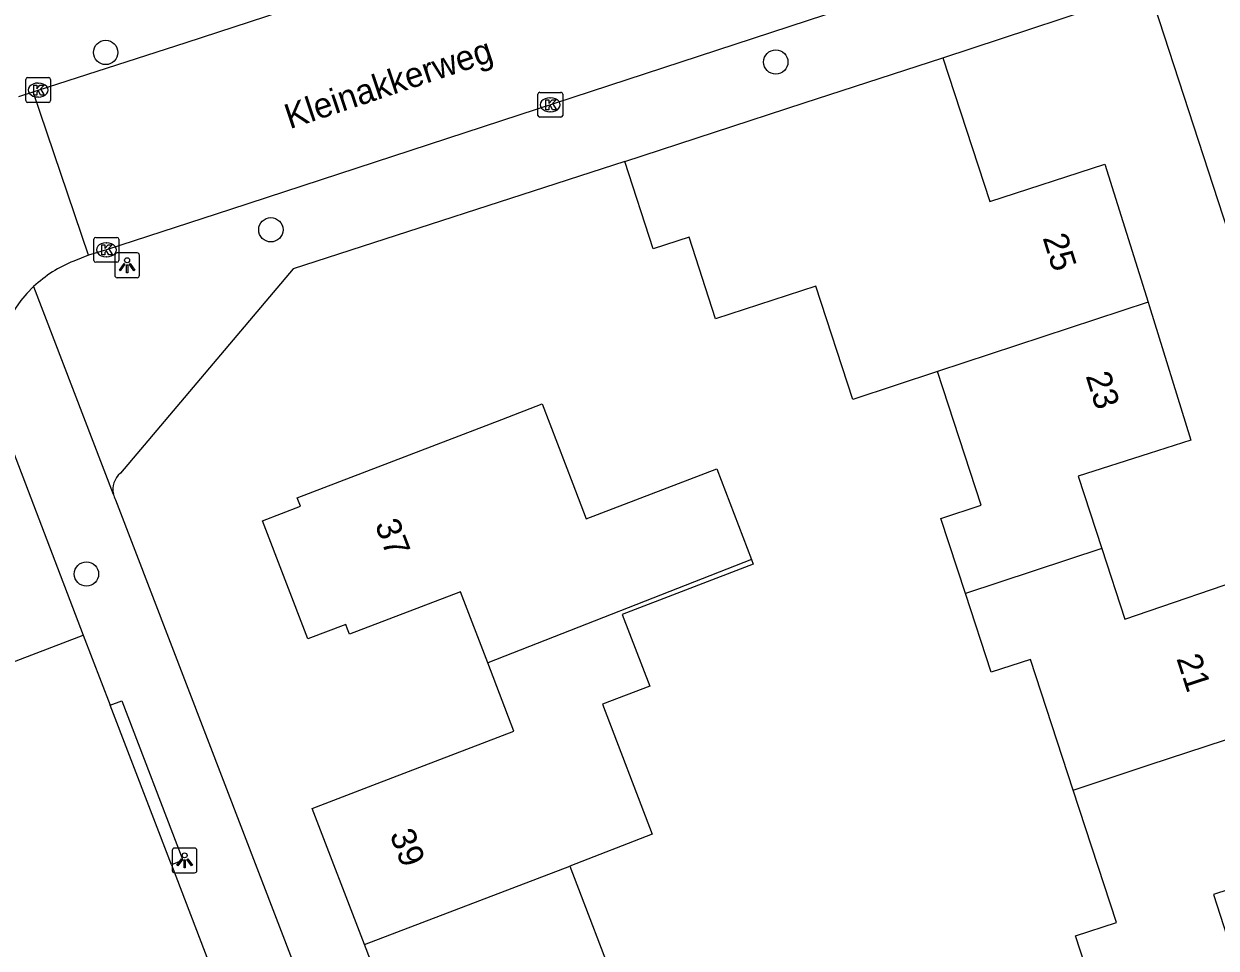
# Model space of a CAD drawing. Extents: x 159265 to 160143, y 383413 to 384319.
# Drawn here: x 159454.74 to 159502.7, y 383816.8 to 383853.98 of the extents above; entities that cross this region are included whole.
import ezdxf

# ---------------------------------------------------------------- set-up
doc = ezdxf.new("R2010")
doc.units = 0
for name, color, linetype in [('IMGEO_Boom', 7, 'Continuous'), ('IMGEO_Kolk', 7, 'Continuous'), ('IMGEO_Lichtpunt', 7, 'Continuous'), ('IMGEO_Muur', 7, 'Continuous'), ('IMGEO_Openbare_ruimte_label', 7, 'Continuous'), ('IMGEO_Pand', 7, 'Continuous'), ('IMGEO_Pand_nummerreeks', 7, 'Continuous'), ('IMGEO_Rijbaan_lokaal_gesloten', 7, 'Continuous'), ('IMGEO_Rijbaan_lokaal_open', 7, 'Continuous'), ('IMGEO_Voetpad_open', 7, 'Continuous')]:
    doc.layers.add(name, color=color, linetype=linetype)

msp = doc.modelspace()

# ---------------------------------------------------------------- linework, layer by layer
at = {"layer": 'IMGEO_Boom'}
for centre in [(159458.035, 383852.829), (159484.987, 383852.445), (159464.678, 383845.697), (159457.261, 383831.851)]:
    msp.add_circle(centre, 0.489, dxfattribs=at)
at = {"layer": 'IMGEO_Kolk'}
for p, q in [((159454.818, 383850.891), (159454.818, 383851.743)), ((159454.893, 383851.817), (159455.745, 383851.817)), ((159455.306, 383851.597), (159455.331, 383851.597)), ((159455.819, 383851.743), (159455.819, 383850.891)), ((159455.329, 383851.037), (159455.304, 383851.037)), ((159475.415, 383850.299), (159475.415, 383851.151)), ((159475.49, 383851.225), (159476.342, 383851.225)), ((159475.903, 383851.005), (159475.928, 383851.005)), ((159476.416, 383851.151), (159476.416, 383850.299)), ((159455.745, 383850.817), (159454.893, 383850.817)), ((159476.342, 383850.225), (159475.49, 383850.225)), ((159475.926, 383850.445), (159475.901, 383850.445)), ((159457.562, 383844.464), (159457.562, 383845.316)), ((159457.637, 383845.39), (159458.489, 383845.39)), ((159458.563, 383845.316), (159458.563, 383844.464)), ((159458.05, 383845.17), (159458.075, 383845.17)), ((159458.489, 383844.39), (159457.637, 383844.39)), ((159458.073, 383844.61), (159458.048, 383844.61))]:
    msp.add_line(p, q, dxfattribs=at)
for points in [[(159454.818, 383850.891), (159454.818, 383851.743)], [(159454.893, 383851.817), (159455.745, 383851.817)], [(159455.139, 383851.517), (159455.262, 383851.517), (159455.262, 383851.366), (159455.392, 383851.517), (159455.556, 383851.517), (159455.41, 383851.366), (159455.563, 383851.117), (159455.411, 383851.117), (159455.326, 383851.281), (159455.262, 383851.214), (159455.262, 383851.117), (159455.139, 383851.117), (159455.139, 383851.517)], [(159455.819, 383851.743), (159455.819, 383850.891)], [(159475.415, 383850.299), (159475.415, 383851.151)], [(159475.49, 383851.225), (159476.342, 383851.225)], [(159476.416, 383851.151), (159476.416, 383850.299)], [(159455.745, 383850.817), (159454.893, 383850.817)], [(159475.736, 383850.925), (159475.859, 383850.925), (159475.859, 383850.774), (159475.989, 383850.925), (159476.153, 383850.925), (159476.007, 383850.774), (159476.16, 383850.525), (159476.008, 383850.525), (159475.923, 383850.689), (159475.859, 383850.622), (159475.859, 383850.525), (159475.736, 383850.525), (159475.736, 383850.925)], [(159476.342, 383850.225), (159475.49, 383850.225)], [(159457.562, 383844.464), (159457.562, 383845.316)], [(159457.637, 383845.39), (159458.489, 383845.39)], [(159458.563, 383845.316), (159458.563, 383844.464)], [(159457.883, 383845.09), (159458.006, 383845.09), (159458.006, 383844.939), (159458.136, 383845.09), (159458.3, 383845.09), (159458.154, 383844.939), (159458.307, 383844.69), (159458.155, 383844.69), (159458.07, 383844.854), (159458.006, 383844.787), (159458.006, 383844.69), (159457.883, 383844.69), (159457.883, 383845.09)], [(159458.489, 383844.39), (159457.637, 383844.39)]]:
    msp.add_lwpolyline(points, dxfattribs=at)
for centre, start, end in [((159454.895, 383851.741), 91.552, 178.448), ((159454.895, 383851.741), 91.552, 178.448), ((159455.743, 383851.741), 1.552, 88.448), ((159455.743, 383851.741), 1.552, 88.448), ((159475.492, 383851.149), 91.552, 178.448), ((159475.492, 383851.149), 91.552, 178.448), ((159476.34, 383851.149), 1.552, 88.448), ((159476.34, 383851.149), 1.552, 88.448), ((159454.895, 383850.893), 181.552, 268.448), ((159454.895, 383850.893), 181.552, 268.448), ((159455.743, 383850.893), 271.552, 358.448), ((159455.743, 383850.893), 271.552, 358.448), ((159475.492, 383850.301), 181.552, 268.448), ((159475.492, 383850.301), 181.552, 268.448), ((159476.34, 383850.301), 271.552, 358.448), ((159476.34, 383850.301), 271.552, 358.448), ((159457.639, 383845.314), 91.552, 178.448), ((159457.639, 383845.314), 91.552, 178.448), ((159458.487, 383845.314), 1.552, 88.448), ((159458.487, 383845.314), 1.552, 88.448), ((159457.639, 383844.466), 181.552, 268.448), ((159457.639, 383844.466), 181.552, 268.448), ((159458.487, 383844.466), 271.552, 358.448), ((159458.487, 383844.466), 271.552, 358.448)]:
    msp.add_arc(centre, 0.0765, start, end, dxfattribs=at)
for centre, major_axis, ratio, start_param, end_param in [((159455.305, 383851.317), (-0.387, 0.002), 0.722429, 4.712389, 7.853982), ((159455.33, 383851.317), (-0.39, 0.002), 0.717154, 1.570796, 4.712389), ((159475.902, 383850.725), (-0.387, 0.002), 0.722429, 4.712389, 7.853982), ((159475.927, 383850.725), (-0.39, 0.002), 0.717154, 1.570796, 4.712389), ((159458.049, 383844.89), (-0.387, 0.002), 0.722429, 4.712389, 7.853982), ((159458.074, 383844.89), (-0.39, 0.002), 0.717154, 1.570796, 4.712389)]:
    msp.add_ellipse(centre, major_axis=major_axis, ratio=ratio, start_param=start_param, end_param=end_param, dxfattribs=at)
at = {"layer": 'IMGEO_Lichtpunt'}
for p, q in [((159459.3, 383844.767), (159458.492, 383844.767)), ((159459.3, 383844.767), (159458.492, 383844.767)), ((159458.398, 383844.672), (159458.398, 383843.865)), ((159458.398, 383844.672), (159458.398, 383843.865)), ((159459.394, 383843.865), (159459.394, 383844.672)), ((159459.394, 383843.865), (159459.394, 383844.672)), ((159458.492, 383843.771), (159459.3, 383843.771)), ((159458.492, 383843.771), (159459.3, 383843.771)), ((159460.71, 383820.735), (159460.71, 383819.928)), ((159460.71, 383820.735), (159460.71, 383819.928)), ((159461.612, 383820.83), (159460.804, 383820.83)), ((159461.612, 383820.83), (159460.804, 383820.83)), ((159461.706, 383819.928), (159461.706, 383820.735)), ((159461.706, 383819.928), (159461.706, 383820.735)), ((159460.804, 383819.834), (159461.612, 383819.834)), ((159460.804, 383819.834), (159461.612, 383819.834))]:
    msp.add_line(p, q, dxfattribs=at)
for points in [[(159458.772, 383844.336), (159458.811, 383844.308), (159458.623, 383844.046), (159458.585, 383844.073), (159458.772, 383844.336)], [(159458.874, 383844.288), (159458.921, 383844.288), (159458.921, 383843.966), (159458.874, 383843.966), (159458.874, 383844.288)], [(159458.984, 383844.308), (159459.022, 383844.335), (159459.209, 383844.073), (159459.17, 383844.045), (159458.984, 383844.308)], [(159461.084, 383820.399), (159461.123, 383820.371), (159460.935, 383820.109), (159460.897, 383820.136), (159461.084, 383820.399)], [(159461.186, 383820.351), (159461.233, 383820.351), (159461.233, 383820.029), (159461.186, 383820.029), (159461.186, 383820.351)], [(159461.296, 383820.371), (159461.334, 383820.398), (159461.521, 383820.136), (159461.482, 383820.108), (159461.296, 383820.371)]]:
    msp.add_lwpolyline(points, dxfattribs=at)
for centre in [(159458.897, 383844.47), (159461.209, 383820.533)]:
    msp.add_circle(centre, 0.0994, dxfattribs=at)
for centre, start, end in [((159458.492, 383844.672), 90, 180), ((159458.492, 383844.672), 90, 180), ((159459.3, 383844.672), 0, 90), ((159459.3, 383844.672), 0, 90), ((159458.492, 383843.865), 180, 270), ((159458.492, 383843.865), 180, 270), ((159459.3, 383843.865), 270, 0), ((159459.3, 383843.865), 270, 360), ((159460.804, 383820.735), 90, 180), ((159460.804, 383820.735), 90, 180), ((159461.612, 383820.735), 0, 90), ((159461.612, 383820.735), 0, 90), ((159460.804, 383819.928), 180, 270), ((159460.804, 383819.928), 180, 270), ((159461.612, 383819.928), 270, 0), ((159461.612, 383819.928), 270, 360)]:
    msp.add_arc(centre, 0.0946, start, end, dxfattribs=at)
at = {"layer": 'IMGEO_Muur'}
msp.add_lwpolyline([(159478.914, 383848.444), (159465.572, 383844.123)], dxfattribs=at)
at = {"layer": 'IMGEO_Pand'}
for points in [[(159478.914, 383848.444), (159486.132, 383850.797), (159491.711, 383852.616)], [(159491.711, 383852.616), (159493.598, 383846.829), (159498.227, 383848.338), (159499.958, 383842.782)], [(159491.496, 383839.995), (159488.092, 383838.874), (159486.604, 383843.434), (159482.565, 383842.117), (159481.497, 383845.394), (159480.061, 383844.926), (159478.914, 383848.444)], [(159499.958, 383842.782), (159491.496, 383839.995)], [(159499.958, 383842.782), (159500, 383842.646), (159501.687, 383837.23), (159500, 383836.692), (159497.149, 383835.784), (159498.095, 383832.882)], [(159492.615, 383831.065), (159491.63, 383834.085), (159493.251, 383834.614), (159491.496, 383839.995)], [(159473.4, 383828.282), (159472.304, 383831.137), (159467.845, 383829.426), (159467.767, 383829.63), (159467.693, 383829.823), (159466.171, 383829.239), (159464.348, 383833.991), (159465.87, 383834.575), (159465.741, 383834.911), (159473.974, 383838.07), (159475.589, 383838.69), (159476.823, 383835.475), (159477.363, 383834.068), (159482.611, 383836.082), (159484.01, 383832.438)], [(159498.095, 383832.882), (159492.615, 383831.065)], [(159498.095, 383832.882), (159499.022, 383830.041), (159500, 383830.373), (159503.528, 383831.571), (159505.362, 383825.938)], [(159484.01, 383832.438), (159473.4, 383828.282)], [(159484.01, 383832.438), (159484.081, 383832.252), (159478.806, 383830.228), (159479.915, 383827.339), (159478.022, 383826.613), (159480.017, 383821.389), (159476.697, 383820.093)], [(159496.947, 383823.162), (159495.234, 383828.416), (159493.647, 383827.898), (159492.615, 383831.065)], [(159468.448, 383816.942), (159466.345, 383822.422), (159468.947, 383823.421), (159474.454, 383825.534), (159473.4, 383828.282)], [(159496.947, 383823.162), (159500, 383824.169), (159505.362, 383825.938)], [(159505.362, 383825.938), (159507.149, 383820.452), (159502.586, 383818.966), (159503.535, 383816.053)], [(159498.038, 383814.253), (159497.046, 383817.295), (159498.685, 383817.83), (159496.947, 383823.162)], [(159468.448, 383816.942), (159476.697, 383820.093)], [(159476.697, 383820.093), (159478.7, 383814.871), (159480.327, 383815.496), (159481.48, 383812.491)], [(159476.091, 383810.419), (159475.002, 383813.256), (159470.522, 383811.537), (159470.435, 383811.765), (159468.448, 383816.942)]]:
    msp.add_lwpolyline(points, dxfattribs=at)
at = {"layer": 'IMGEO_Rijbaan_lokaal_gesloten'}
for points in [[(159457.134, 383829.395), (159458.217, 383826.578)], [(159460.676, 383820.157), (159458.217, 383826.578)], [(159460.676, 383820.157), (159464.68, 383809.703)]]:
    msp.add_lwpolyline(points, dxfattribs=at)
at = {"layer": 'IMGEO_Rijbaan_lokaal_open'}
for points in [[(159455.114, 383851.251), (159455.32, 383851.315), (159461.274, 383853.231), (159490.804, 383862.881), (159492.458, 383863.406), (159493.091, 383863.631)], [(159495.24, 383857.048), (159494.233, 383856.72), (159492.765, 383856.252), (159463.049, 383846.518), (159458.062, 383844.89), (159457.347, 383844.669)], [(159500, 383855.36), (159515.238, 383808.628), (159517.102, 383801.923), (159518.429, 383795.835)], [(159454.535, 383851.056), (159455.114, 383851.251)], [(159457.347, 383844.669), (159455.114, 383851.251)], [(159457.347, 383844.669), (159456.747, 383844.436)], [(159453.882, 383837.902), (159457.134, 383829.395)], [(159449.663, 383826.529), (159457.134, 383829.395)]]:
    msp.add_lwpolyline(points, dxfattribs=at)
for centre, radius, start, end in [((159458.625, 383839.712), 5.084, 111.6851, 133.3309), ((159458.623, 383839.719), 5.077, 133.3643, 200.9642)]:
    msp.add_arc(centre, radius, start, end, dxfattribs=at)
at = {"layer": 'IMGEO_Voetpad_open'}
for points in [[(159491.711, 383852.616), (159500, 383855.36)], [(159478.914, 383848.444), (159465.572, 383844.123), (159458.625, 383835.902)], [(159455.137, 383843.41), (159458.341, 383835.068)], [(159458.43, 383834.836), (159491.014, 383750), (159493.662, 383742.956)], [(159458.217, 383826.578), (159458.683, 383826.756), (159461.142, 383820.335), (159460.676, 383820.157)]]:
    msp.add_lwpolyline(points, dxfattribs=at)
for centre, radius, start, end in [((159459.171, 383835.251), 0.849, 129.9583, 192.4314), ((159459.181, 383835.257), 0.861, 192.6917, 209.284)]:
    msp.add_arc(centre, radius, start, end, dxfattribs=at)

# ---------------------------------------------------------------- texts
at = {"layer": 'IMGEO_Openbare_ruimte_label'}
msp.add_text('Kleinakkerweg', height=1, rotation=18.4712, dxfattribs=at).set_placement((159465.435, 383849.74))
at = {"layer": 'IMGEO_Pand_nummerreeks'}
for s, rotation, p in [('25', 287.3031, (159495.715, 383845.375)), ('23', 287.3011, (159497.445, 383839.821)), ('37', 290.9864, (159468.85, 383833.843)), ('21', 288.0383, (159501.094, 383828.453)), ('39', 290.9938, (159469.446, 383821.376))]:
    msp.add_text(s, height=1, rotation=rotation, dxfattribs=at).set_placement(p)

doc.saveas('drawing.dxf')
